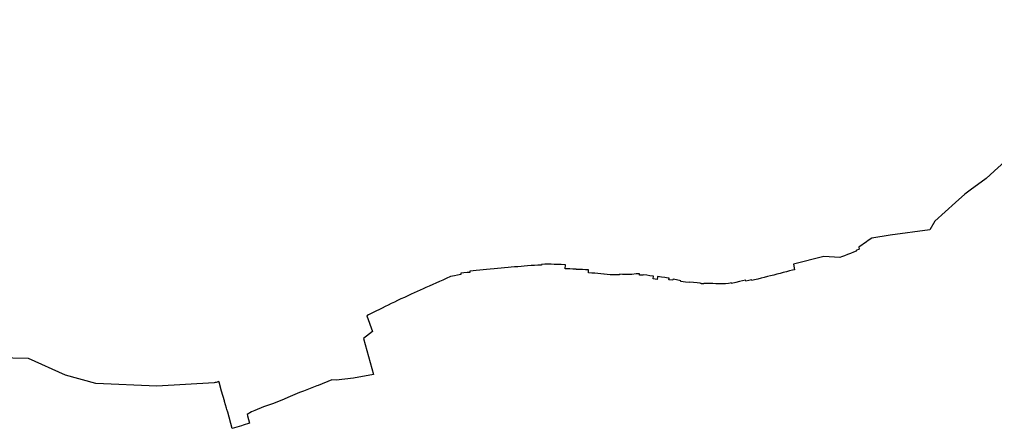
# Model space of a CAD drawing. Extents: x -266199 to -261993, y -1239047 to -1235108.
# Drawn here: x -265024 to -264099, y -1239047 to -1238659 of the extents above; entities that cross this region are included whole.
import ezdxf

# ---------------------------------------------------------------- set-up
doc = ezdxf.new("R2010")
doc.units = 0
doc.layers.add('body_kn', color=7, linetype='Continuous')
doc.layers.add('katuz_linie', color=7, linetype='Continuous')

msp = doc.modelspace()

# ---------------------------------------------------------------- linework, layer by layer
at = {"layer": 'body_kn'}
for p, q in [((-264106.48, -1238809.54), (-264106.48, -1238809.54)), ((-264126.84, -1238824.43), (-264126.84, -1238824.43)), ((-264121.95, -1238820.69), (-264121.95, -1238820.69)), ((-264135.74, -1238832.35), (-264135.74, -1238832.35)), ((-264155.42, -1238850.01), (-264155.42, -1238850.01)), ((-264215.22, -1238865.94), (-264215.22, -1238865.94)), ((-264197.66, -1238863.34), (-264197.66, -1238863.34)), ((-264160.09, -1238858.09), (-264160.09, -1238858.09)), ((-264227.53, -1238874.67), (-264227.53, -1238874.67)), ((-264220.25, -1238869.51), (-264220.25, -1238869.51)), ((-264219.45, -1238868.94), (-264219.45, -1238868.94)), ((-264260.83, -1238883.49), (-264260.83, -1238883.49)), ((-264245.38, -1238884.43), (-264245.38, -1238884.43)), ((-264243.82, -1238883.81), (-264243.82, -1238883.81)), ((-264241.15, -1238882.76), (-264241.15, -1238882.76)), ((-264238.2, -1238881.59), (-264238.2, -1238881.59)), ((-264235.42, -1238880.48), (-264235.42, -1238880.48)), ((-264232.6, -1238879.37), (-264232.6, -1238879.37)), ((-264230.09, -1238877.82), (-264230.09, -1238877.82)), ((-264229.88, -1238878.29), (-264229.88, -1238878.29)), ((-264227.07, -1238876.52), (-264227.07, -1238876.52)), ((-264563.78, -1238894.14), (-264563.78, -1238894.14)), ((-264560.28, -1238893.75), (-264560.28, -1238893.75)), ((-264557.34, -1238893.57), (-264557.34, -1238893.57)), ((-264554.35, -1238893.31), (-264554.35, -1238893.31)), ((-264551.31, -1238893.14), (-264551.31, -1238893.14)), ((-264547.95, -1238892.86), (-264547.95, -1238892.86)), ((-264545.02, -1238892.63), (-264545.02, -1238892.63)), ((-264541.89, -1238892.35), (-264541.89, -1238892.35)), ((-264538.66, -1238892.07), (-264538.66, -1238892.07)), ((-264535.37, -1238891.85), (-264535.37, -1238891.85)), ((-264532.06, -1238891.71), (-264532.06, -1238891.71)), ((-264528.59, -1238890.9), (-264528.59, -1238890.9)), ((-264528.56, -1238891.6), (-264528.56, -1238891.6)), ((-264525.42, -1238890.87), (-264525.42, -1238890.87)), ((-264522.1, -1238890.77), (-264522.1, -1238890.77)), ((-264519.6, -1238890.71), (-264519.6, -1238890.71)), ((-264516.77, -1238890.9), (-264516.77, -1238890.9)), ((-264513.48, -1238891.07), (-264513.48, -1238891.07)), ((-264510.16, -1238891.19), (-264510.16, -1238891.19)), ((-264506.6, -1238891.37), (-264506.6, -1238891.37)), ((-264505.97, -1238891.37), (-264505.97, -1238891.37)), ((-264289.62, -1238890.85), (-264289.62, -1238890.85)), ((-264615.1, -1238902.39), (-264615.1, -1238902.39)), ((-264611.28, -1238901.69), (-264611.28, -1238901.69)), ((-264608.36, -1238901.15), (-264608.36, -1238901.15)), ((-264605.43, -1238899.35), (-264605.43, -1238899.35)), ((-264605.34, -1238900.59), (-264605.34, -1238900.59)), ((-264602.38, -1238899.04), (-264602.38, -1238899.04)), ((-264599.38, -1238898.75), (-264599.38, -1238898.75)), ((-264596.61, -1238898.47), (-264596.61, -1238898.47)), ((-264596.6, -1238897.42), (-264596.6, -1238897.42)), ((-264593.68, -1238897.14), (-264593.68, -1238897.14)), ((-264590.65, -1238896.84), (-264590.65, -1238896.84)), ((-264587.27, -1238896.48), (-264587.27, -1238896.48)), ((-264583.95, -1238896.18), (-264583.95, -1238896.18)), ((-264580.91, -1238895.87), (-264580.91, -1238895.87)), ((-264577.35, -1238895.48), (-264577.35, -1238895.48)), ((-264573.67, -1238895.15), (-264573.67, -1238895.15)), ((-264570.41, -1238894.81), (-264570.41, -1238894.81)), ((-264567.01, -1238894.5), (-264567.01, -1238894.5)), ((-264506.09, -1238895.1), (-264506.09, -1238895.1)), ((-264502.64, -1238895.25), (-264502.64, -1238895.25)), ((-264501.7, -1238895.29), (-264501.7, -1238895.29)), ((-264498.9, -1238895.41), (-264498.9, -1238895.41)), ((-264495.82, -1238895.55), (-264495.82, -1238895.55)), ((-264495.82, -1238895.83), (-264495.82, -1238895.83)), ((-264492.81, -1238895.88), (-264492.81, -1238895.88)), ((-264489.76, -1238895.93), (-264489.76, -1238895.93)), ((-264486.88, -1238895.97), (-264486.88, -1238895.97)), ((-264484.23, -1238899.05), (-264484.23, -1238899.05)), ((-264484.19, -1238896.97), (-264484.19, -1238896.97)), ((-264484.17, -1238896.01), (-264484.17, -1238896.01)), ((-264480.79, -1238899.25), (-264480.79, -1238899.25)), ((-264478.23, -1238899.36), (-264478.23, -1238899.36)), ((-264475.33, -1238899.61), (-264475.33, -1238899.61)), ((-264472.35, -1238899.95), (-264472.35, -1238899.95)), ((-264469.51, -1238900.28), (-264469.51, -1238900.28)), ((-264469.27, -1238900.31), (-264469.27, -1238900.31)), ((-264466.22, -1238900.59), (-264466.22, -1238900.59)), ((-264463.63, -1238900.87), (-264463.63, -1238900.87)), ((-264460.35, -1238900.87), (-264460.35, -1238900.87)), ((-264457.93, -1238900.84), (-264457.93, -1238900.84)), ((-264454.55, -1238900.75), (-264454.55, -1238900.75)), ((-264454.52, -1238900.31), (-264454.52, -1238900.31)), ((-264451.93, -1238900.39), (-264451.93, -1238900.39)), ((-264449.01, -1238900.53), (-264449.01, -1238900.53)), ((-264445.96, -1238900.67), (-264445.96, -1238900.67)), ((-264443.1, -1238900.48), (-264443.1, -1238900.48)), ((-264438.99, -1238900.03), (-264438.99, -1238900.03)), ((-264435.83, -1238899.83), (-264435.83, -1238899.83)), ((-264435.83, -1238901.09), (-264435.83, -1238901.09)), ((-264432.29, -1238901.15), (-264432.29, -1238901.15)), ((-264432.27, -1238900.84), (-264432.27, -1238900.84)), ((-264428.72, -1238901.29), (-264428.72, -1238901.29)), ((-264425.92, -1238901.64), (-264425.92, -1238901.64)), ((-264422.5, -1238902.07), (-264422.5, -1238902.07)), ((-264418.65, -1238903.19), (-264418.65, -1238903.19)), ((-264418.55, -1238902.51), (-264418.55, -1238902.51)), ((-264414.76, -1238903.01), (-264414.76, -1238903.01)), ((-264411.56, -1238903.44), (-264411.56, -1238903.44)), ((-264317.36, -1238903.35), (-264317.36, -1238903.35)), ((-264314.27, -1238902.55), (-264314.27, -1238902.55)), ((-264311.28, -1238901.79), (-264311.28, -1238901.79)), ((-264308.24, -1238901.01), (-264308.24, -1238901.01)), ((-264305.44, -1238900.3), (-264305.44, -1238900.3)), ((-264302.15, -1238899.46), (-264302.15, -1238899.46)), ((-264299.34, -1238898.74), (-264299.34, -1238898.74)), ((-264296.29, -1238897.96), (-264296.29, -1238897.96)), ((-264293.22, -1238897.17), (-264293.22, -1238897.17)), ((-264290.56, -1238896.49), (-264290.56, -1238896.49)), ((-264288.49, -1238895.96), (-264288.49, -1238895.96)), ((-264635.25, -1238911.62), (-264635.25, -1238911.62)), ((-264631.94, -1238910.1), (-264631.94, -1238910.1)), ((-264628.98, -1238908.81), (-264628.98, -1238908.81)), ((-264625.59, -1238907.24), (-264625.59, -1238907.24)), ((-264622.36, -1238905.76), (-264622.36, -1238905.76)), ((-264619.05, -1238904.26), (-264619.05, -1238904.26)), ((-264422.86, -1238904.75), (-264422.86, -1238904.75)), ((-264418.96, -1238905.25), (-264418.96, -1238905.25)), ((-264408.42, -1238903.85), (-264408.42, -1238903.85)), ((-264407.78, -1238905.64), (-264407.78, -1238905.64)), ((-264407.66, -1238904.64), (-264407.66, -1238904.64)), ((-264407.57, -1238903.95), (-264407.57, -1238903.95)), ((-264403.95, -1238905.97), (-264403.95, -1238905.97)), ((-264403.83, -1238904.97), (-264403.83, -1238904.97)), ((-264400.64, -1238905.58), (-264400.64, -1238905.58)), ((-264396.59, -1238907.2), (-264396.59, -1238907.2)), ((-264396.54, -1238906.4), (-264396.54, -1238906.4)), ((-264392.13, -1238907.64), (-264392.13, -1238907.64)), ((-264388.3, -1238908.01), (-264388.3, -1238908.01)), ((-264388.27, -1238907.7), (-264388.27, -1238907.7)), ((-264384.51, -1238908.13), (-264384.51, -1238908.13)), ((-264381.09, -1238908.53), (-264381.09, -1238908.53)), ((-264378.02, -1238908.88), (-264378.02, -1238908.88)), ((-264377.08, -1238908.99), (-264377.08, -1238908.99)), ((-264377.08, -1238909.43), (-264377.08, -1238909.43)), ((-264374.7, -1238909.49), (-264374.7, -1238909.49)), ((-264374.68, -1238909), (-264374.68, -1238909)), ((-264372.51, -1238909), (-264372.51, -1238909)), ((-264369.32, -1238909.07), (-264369.32, -1238909.07)), ((-264366.18, -1238909.17), (-264366.18, -1238909.17)), ((-264363.24, -1238909.26), (-264363.24, -1238909.26)), ((-264354.32, -1238909.51), (-264354.32, -1238909.51)), ((-264353.96, -1238909.52), (-264353.96, -1238909.52)), ((-264351.22, -1238909.01), (-264351.22, -1238909.01)), ((-264348.34, -1238908.47), (-264348.34, -1238908.47)), ((-264348.28, -1238909), (-264348.28, -1238909)), ((-264344.15, -1238908.05), (-264344.15, -1238908.05)), ((-264340.88, -1238907.3), (-264340.88, -1238907.3)), ((-264338.02, -1238906.64), (-264338.02, -1238906.64)), ((-264335.03, -1238905.95), (-264335.03, -1238905.95)), ((-264334.85, -1238906.85), (-264334.85, -1238906.85)), ((-264331.94, -1238906.25), (-264331.94, -1238906.25)), ((-264329.24, -1238905.73), (-264329.24, -1238905.73)), ((-264329.07, -1238906.34), (-264329.07, -1238906.34)), ((-264326.49, -1238905.68), (-264326.49, -1238905.68)), ((-264323.46, -1238904.91), (-264323.46, -1238904.91)), ((-264320.34, -1238904.11), (-264320.34, -1238904.11)), ((-264655.45, -1238920.69), (-264655.45, -1238920.69)), ((-264652.38, -1238919.31), (-264652.38, -1238919.31)), ((-264649.46, -1238917.99), (-264649.46, -1238917.99)), ((-264646.6, -1238916.7), (-264646.6, -1238916.7)), ((-264643.87, -1238915.46), (-264643.87, -1238915.46)), ((-264641.17, -1238914.24), (-264641.17, -1238914.24)), ((-264638.37, -1238912.98), (-264638.37, -1238912.98)), ((-264677.18, -1238930.96), (-264677.18, -1238930.96)), ((-264674.31, -1238929.5), (-264674.31, -1238929.5)), ((-264671.34, -1238928.09), (-264671.34, -1238928.09)), ((-264668.24, -1238926.62), (-264668.24, -1238926.62)), ((-264665.42, -1238925.27), (-264665.42, -1238925.27)), ((-264662.13, -1238923.71), (-264662.13, -1238923.71)), ((-264658.78, -1238922.2), (-264658.78, -1238922.2)), ((-264694.42, -1238939.67), (-264694.42, -1238939.67)), ((-264692.94, -1238938.9), (-264692.94, -1238938.9)), ((-264689.78, -1238937.31), (-264689.78, -1238937.31)), ((-264685.89, -1238935.35), (-264685.89, -1238935.35)), ((-264682.48, -1238933.63), (-264682.48, -1238933.63)), ((-264679.89, -1238932.33), (-264679.89, -1238932.33)), ((-264689.11, -1238954.48), (-264689.11, -1238954.48)), ((-264697.52, -1238961.15), (-264697.52, -1238961.15)), ((-265015.76, -1238980.16), (-265015.76, -1238980.16)), ((-264980.63, -1238995.97), (-264980.63, -1238995.97)), ((-264688.21, -1238995.4), (-264688.21, -1238995.4)), ((-264951.64, -1239003.71), (-264951.64, -1239003.71)), ((-264839.41, -1239003.12), (-264839.41, -1239003.12)), ((-264838.5, -1239003.07), (-264838.5, -1239003.07)), ((-264838.1, -1239002.93), (-264838.1, -1239002.93)), ((-264837.65, -1239002.77), (-264837.65, -1239002.77)), ((-264834.89, -1239001.82), (-264834.89, -1239001.82)), ((-264834.67, -1239002.7), (-264834.67, -1239002.7)), ((-264727.63, -1239000.49), (-264727.63, -1239000.49)), ((-264723.56, -1239000.55), (-264723.56, -1239000.55)), ((-264707.05, -1238998.94), (-264707.05, -1238998.94)), ((-264893.92, -1239006.29), (-264893.92, -1239006.29)), ((-264832.6, -1239011.1), (-264832.6, -1239011.1)), ((-264758.53, -1239012.39), (-264758.53, -1239012.39)), ((-264754.71, -1239011.04), (-264754.71, -1239011.04)), ((-264741.99, -1239006.02), (-264741.99, -1239006.02)), ((-264740.84, -1239005.61), (-264740.84, -1239005.61)), ((-264829.76, -1239020.45), (-264829.76, -1239020.45)), ((-264829.64, -1239020.86), (-264829.64, -1239020.86)), ((-264784.07, -1239023.04), (-264784.07, -1239023.04)), ((-264775.27, -1239019.58), (-264775.27, -1239019.58)), ((-264767.29, -1239016.13), (-264767.29, -1239016.13)), ((-264827.68, -1239027.3), (-264827.68, -1239027.3)), ((-264827.33, -1239028.46), (-264827.33, -1239028.46)), ((-264826.57, -1239030.97), (-264826.57, -1239030.97)), ((-264808.06, -1239033.19), (-264808.06, -1239033.19)), ((-264803.93, -1239030.81), (-264803.93, -1239030.81)), ((-264800.69, -1239029.48), (-264800.69, -1239029.48)), ((-264792.52, -1239026.13), (-264792.52, -1239026.13)), ((-264807.75, -1239034.47), (-264807.75, -1239034.47)), ((-264806.04, -1239041.42), (-264806.04, -1239041.42)), ((-264822.25, -1239046.51), (-264822.25, -1239046.51)), ((-264813.4, -1239043.85), (-264813.4, -1239043.85)), ((-264811.92, -1239043.4), (-264811.92, -1239043.4))]:
    msp.add_line(p, q, dxfattribs=at)
at = {"layer": 'katuz_linie'}
for points in [[(-264061.87, -1238658.77), (-264082.44, -1238662.52), (-264081.25, -1238668.2), (-264081.04, -1238669.21), (-264080.23, -1238673.08), (-264083.27, -1238673.16), (-264082.97, -1238674.93), (-264081.74, -1238682.07), (-264077.35, -1238705), (-264071.65, -1238734.21), (-264066.17, -1238759.36), (-264064.19, -1238769.4), (-264068.37, -1238774.9), (-264071.47, -1238778.57), (-264076.98, -1238783.67), (-264089.86, -1238794.43), (-264095.13, -1238799.22), (-264106.48, -1238809.54), (-264121.95, -1238820.69), (-264126.84, -1238824.43), (-264135.74, -1238832.35), (-264155.42, -1238850.01), (-264160.09, -1238858.09)], [(-264160.09, -1238858.09), (-264197.66, -1238863.34), (-264215.22, -1238865.94), (-264219.45, -1238868.94), (-264220.25, -1238869.51), (-264227.53, -1238874.67), (-264227.07, -1238876.52), (-264230.09, -1238877.82), (-264229.88, -1238878.29), (-264232.6, -1238879.37), (-264235.42, -1238880.48), (-264238.2, -1238881.59), (-264241.15, -1238882.76), (-264243.82, -1238883.81), (-264245.38, -1238884.43), (-264260.83, -1238883.49), (-264289.62, -1238890.85), (-264288.49, -1238895.96), (-264290.56, -1238896.49), (-264293.22, -1238897.17), (-264296.29, -1238897.96), (-264299.34, -1238898.74), (-264302.15, -1238899.46), (-264305.44, -1238900.3), (-264308.24, -1238901.01), (-264311.28, -1238901.79), (-264314.27, -1238902.55), (-264317.36, -1238903.35), (-264320.34, -1238904.11), (-264323.46, -1238904.91), (-264326.49, -1238905.68), (-264329.07, -1238906.34), (-264329.24, -1238905.73), (-264331.94, -1238906.25), (-264334.85, -1238906.85), (-264335.03, -1238905.95), (-264338.02, -1238906.64), (-264340.88, -1238907.3), (-264344.15, -1238908.05), (-264348.28, -1238909), (-264348.34, -1238908.47), (-264351.22, -1238909.01), (-264353.96, -1238909.52), (-264354.32, -1238909.51), (-264363.24, -1238909.26), (-264366.18, -1238909.17), (-264369.32, -1238909.07), (-264372.51, -1238909), (-264374.68, -1238909), (-264374.7, -1238909.49), (-264377.08, -1238909.43), (-264377.08, -1238908.99), (-264378.02, -1238908.88), (-264381.09, -1238908.53), (-264384.51, -1238908.13), (-264388.27, -1238907.7), (-264388.3, -1238908.01), (-264392.13, -1238907.64), (-264396.59, -1238907.2), (-264396.54, -1238906.4), (-264400.64, -1238905.58), (-264403.83, -1238904.97), (-264403.95, -1238905.97), (-264407.78, -1238905.64), (-264407.66, -1238904.64), (-264407.57, -1238903.95), (-264408.42, -1238903.85), (-264411.56, -1238903.44), (-264414.76, -1238903.01), (-264418.55, -1238902.51), (-264418.65, -1238903.19), (-264418.96, -1238905.25), (-264422.86, -1238904.75), (-264422.5, -1238902.07), (-264425.92, -1238901.64), (-264428.72, -1238901.29), (-264432.27, -1238900.84), (-264432.29, -1238901.15), (-264435.83, -1238901.09), (-264435.83, -1238899.83), (-264438.99, -1238900.03), (-264443.1, -1238900.48), (-264445.96, -1238900.67), (-264449.01, -1238900.53), (-264451.93, -1238900.39), (-264454.52, -1238900.31), (-264454.55, -1238900.75), (-264457.93, -1238900.84), (-264460.35, -1238900.87), (-264463.63, -1238900.87), (-264466.22, -1238900.59), (-264469.27, -1238900.31), (-264469.51, -1238900.28), (-264472.35, -1238899.95), (-264475.33, -1238899.61), (-264478.23, -1238899.36), (-264480.79, -1238899.25), (-264484.23, -1238899.05), (-264484.19, -1238896.97), (-264484.17, -1238896.01), (-264486.88, -1238895.97), (-264489.76, -1238895.93), (-264492.81, -1238895.88), (-264495.82, -1238895.83), (-264495.82, -1238895.55), (-264498.9, -1238895.41), (-264501.7, -1238895.29), (-264502.64, -1238895.25), (-264506.09, -1238895.1), (-264505.97, -1238891.37), (-264506.6, -1238891.37), (-264510.16, -1238891.19), (-264513.48, -1238891.07), (-264516.77, -1238890.9), (-264519.6, -1238890.71), (-264522.1, -1238890.77), (-264525.42, -1238890.87), (-264528.59, -1238890.9), (-264528.56, -1238891.6), (-264532.06, -1238891.71), (-264535.37, -1238891.85), (-264538.66, -1238892.07), (-264541.89, -1238892.35), (-264545.02, -1238892.63), (-264547.95, -1238892.86), (-264551.31, -1238893.14), (-264554.35, -1238893.31), (-264557.34, -1238893.57), (-264560.28, -1238893.75), (-264563.78, -1238894.14), (-264567.01, -1238894.5), (-264570.41, -1238894.81), (-264573.67, -1238895.15), (-264577.35, -1238895.48), (-264580.91, -1238895.87), (-264583.95, -1238896.18), (-264587.27, -1238896.48), (-264590.65, -1238896.84), (-264593.68, -1238897.14), (-264596.6, -1238897.42), (-264596.61, -1238898.47), (-264599.38, -1238898.75), (-264602.38, -1238899.04), (-264605.43, -1238899.35), (-264605.34, -1238900.59), (-264608.36, -1238901.15), (-264611.28, -1238901.69), (-264615.1, -1238902.39), (-264619.05, -1238904.26), (-264622.36, -1238905.76), (-264625.59, -1238907.24), (-264628.98, -1238908.81), (-264631.94, -1238910.1), (-264635.25, -1238911.62), (-264638.37, -1238912.98), (-264641.17, -1238914.24), (-264643.87, -1238915.46), (-264646.6, -1238916.7), (-264649.46, -1238917.99), (-264652.38, -1238919.31), (-264655.45, -1238920.69), (-264658.78, -1238922.2), (-264662.13, -1238923.71), (-264665.42, -1238925.27), (-264668.24, -1238926.62), (-264671.34, -1238928.09), (-264674.31, -1238929.5), (-264677.18, -1238930.96), (-264679.89, -1238932.33), (-264682.48, -1238933.63), (-264685.89, -1238935.35), (-264689.78, -1238937.31), (-264692.94, -1238938.9), (-264694.42, -1238939.67), (-264689.11, -1238954.48), (-264697.52, -1238961.15), (-264688.21, -1238995.4), (-264707.05, -1238998.94), (-264723.56, -1239000.55), (-264727.63, -1239000.49), (-264740.84, -1239005.61), (-264741.99, -1239006.02), (-264754.71, -1239011.04), (-264758.53, -1239012.39), (-264767.29, -1239016.13), (-264775.27, -1239019.58), (-264784.07, -1239023.04), (-264792.52, -1239026.13), (-264800.69, -1239029.48), (-264803.93, -1239030.81), (-264808.06, -1239033.19), (-264807.75, -1239034.47), (-264806.04, -1239041.42), (-264811.92, -1239043.4), (-264813.4, -1239043.85), (-264822.25, -1239046.51), (-264826.57, -1239030.97), (-264827.33, -1239028.46), (-264827.68, -1239027.3), (-264829.64, -1239020.86), (-264829.76, -1239020.45), (-264832.6, -1239011.1), (-264834.67, -1239002.7), (-264834.89, -1239001.82), (-264837.65, -1239002.77), (-264838.1, -1239002.93), (-264838.5, -1239003.07), (-264839.41, -1239003.12), (-264893.92, -1239006.29), (-264951.64, -1239003.71), (-264980.63, -1238995.97), (-265015.76, -1238980.16), (-265045.69, -1238979.47)]]:
    msp.add_lwpolyline(points, dxfattribs=at)

doc.saveas('drawing.dxf')
